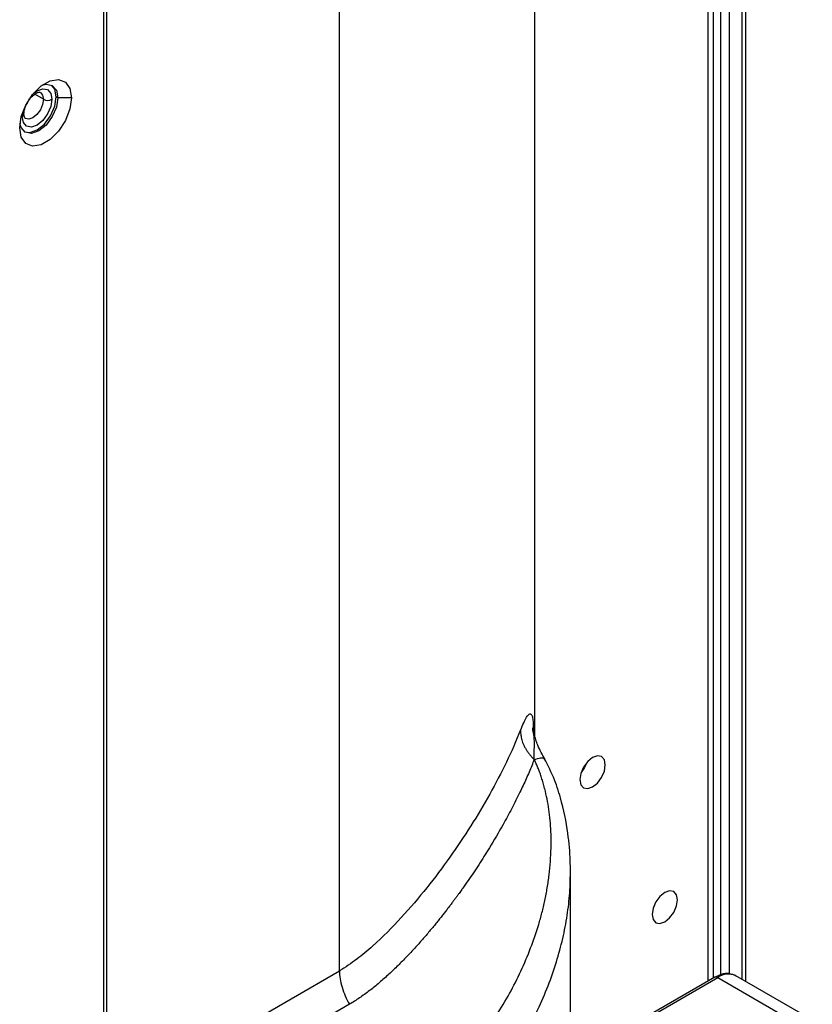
# Model space of a CAD drawing. Header units: millimetres. Extents: x 0 to 1118, y 0 to 864.
# Tile 435 of 438: x 1043.59 to 1050.18, y 697.09 to 705.29. Entities that reach past the tile are written whole.
import ezdxf

# ---------------------------------------------------------------- set-up
doc = ezdxf.new("R2010")
doc.units = ezdxf.units.MM

msp = doc.modelspace()

# ---------------------------------------------------------------- linework, layer by layer
at = {"color": 8, "linetype": 'Continuous', "lineweight": 25}
for p, q in [((1049.3171, 697.2837), (1049.3171, 748.0179)), ((1049.4232, 697.3379), (1049.4232, 748.0508)), ((1049.4939, 748.0353), (1049.4939, 697.3457)), ((1049.6016, 697.2979), (1049.6016, 748.0201)), ((1047.8721, 721.5426), (1047.8721, 699.343)), ((1043.784, 704.6233), (1043.7113, 704.6652)), ((1043.6072, 704.4804), (1043.6109, 704.517)), ((1044.3118, 696.2522), (1046.2482, 697.3701)), ((1046.3311, 697.0912), (1044.3118, 695.9255))]:
    msp.add_line(p, q, dxfattribs=at)
at = {"color": 7, "linetype": 'Continuous', "lineweight": 25}
for p, q in [((1049.361, 697.3091), (1049.361, 748.0323)), ((1049.6309, 697.281), (1049.6309, 748.0172)), ((1044.2825, 723.6017), (1044.2825, 668.771)), ((1044.3118, 668.8118), (1044.3118, 723.6425)), ((1047.8747, 699.3228), (1047.8747, 721.5468)), ((1046.2482, 697.3701), (1046.2482, 719.9952)), ((1043.9042, 704.6355), (1043.89, 704.6437)), ((1044.0173, 704.6355), (1043.9042, 704.6355)), ((1047.865, 699.3396), (1047.8643, 699.3455)), ((1048.1713, 690.1881), (1048.1713, 698.1884)), ((1049.3734, 697.3162), (1048.6875, 696.9203)), ((1048.7125, 696.9178), (1049.3984, 697.3138)), ((1049.3984, 697.3138), (1050.0348, 696.9464)), ((1050.1848, 696.9612), (1049.5484, 697.3286))]:
    msp.add_line(p, q, dxfattribs=at)
at = {"color": 7, "linetype": 'Continuous', "lineweight": 25, "flags": 128}
for points in [[(1043.586, 704.3865), (1043.599, 704.4792), (1043.6364, 704.5757), (1043.6938, 704.6644), (1043.7642, 704.7347), (1043.8391, 704.7779), (1043.9095, 704.7889), (1043.9669, 704.7665), (1044.0043, 704.7132), (1044.0173, 704.6355)], [(1043.7712, 704.74), (1043.806, 704.7486), (1043.8576, 704.7385), (1043.8921, 704.6988), (1043.9042, 704.6355)], [(1043.89, 704.6437), (1043.8779, 704.707), (1043.8503, 704.7422)], [(1044.0173, 704.6355), (1044.0043, 704.5428), (1043.9669, 704.4463), (1043.9095, 704.3576), (1043.8391, 704.2874), (1043.7642, 704.2441), (1043.6938, 704.2331), (1043.6364, 704.2556), (1043.599, 704.3088), (1043.586, 704.3865)], [(1043.9042, 704.6355), (1043.8921, 704.5582), (1043.8576, 704.4787), (1043.806, 704.4091), (1043.7451, 704.3599), (1043.6842, 704.3388), (1043.6326, 704.3488), (1043.5981, 704.3885), (1043.5881, 704.4229)], [(1043.8547, 704.6233), (1043.8453, 704.5631), (1043.8184, 704.5013), (1043.7783, 704.4472), (1043.7309, 704.4089), (1043.6836, 704.3925), (1043.6434, 704.4003), (1043.6166, 704.4312), (1043.6072, 704.4804)], [(1043.6257, 704.3533), (1043.6701, 704.347), (1043.7309, 704.3681), (1043.7918, 704.4172), (1043.8434, 704.4869), (1043.8779, 704.5664), (1043.89, 704.6437)], [(1043.6659, 704.6261), (1043.652, 704.5974), (1043.6341, 704.571)], [(1048.4615, 699.0837), (1048.4534, 699.1259), (1048.4304, 699.1524), (1048.396, 699.1591), (1048.3554, 699.145), (1048.3148, 699.1122), (1048.2804, 699.0658), (1048.2574, 699.0128), (1048.2494, 698.9612), (1048.2574, 698.919), (1048.2804, 698.8926), (1048.3148, 698.8859), (1048.3554, 698.9), (1048.396, 698.9327), (1048.4304, 698.9792), (1048.4534, 699.0322), (1048.4615, 699.0837)], [(1048.3097, 699.1066), (1048.289, 699.0608), (1048.2597, 699.02)], [(1049.0625, 697.9609), (1049.0545, 698.0031), (1049.0315, 698.0296), (1048.9971, 698.0363), (1048.9565, 698.0222), (1048.9159, 697.9894), (1048.8815, 697.943), (1048.8585, 697.89), (1048.8504, 697.8384), (1048.8585, 697.7962), (1048.8815, 697.7698), (1048.9159, 697.7631), (1048.9565, 697.7772), (1048.9971, 697.8099), (1049.0315, 697.8564), (1049.0545, 697.9094), (1049.0625, 697.9609)]]:
    msp.add_lwpolyline(points, dxfattribs=at)
at = {"color": 8, "linetype": 'Continuous', "lineweight": 25, "flags": 128}
for points in [[(1043.7011, 704.6733), (1043.7309, 704.6947), (1043.7783, 704.7112), (1043.8184, 704.7034), (1043.8453, 704.6725), (1043.8547, 704.6233)], [(1043.758, 704.6805), (1043.7581, 704.6805), (1043.7773, 704.6584), (1043.784, 704.6233)], [(1043.784, 704.6233), (1043.7773, 704.5803), (1043.7581, 704.5362), (1043.7294, 704.4975), (1043.6956, 704.4702), (1043.6618, 704.4584), (1043.6332, 704.464)]]:
    msp.add_lwpolyline(points, dxfattribs=at)
at = {"color": 7, "linetype": 'Continuous', "lineweight": 25}
msp.add_arc((1043.8193, 704.6915), 0.0769, 242.60967, 297.39033, dxfattribs=at)
at = {"color": 8, "linetype": 'Continuous', "lineweight": 25}
for centre, radius, start, end in [((1043.5968, 704.5034), 0.0253, 294.44155, 353.54143), ((1049.3838, 697.2933), 0.0251, 54.38242, 114.30712), ((1049.4863, 697.1911), 0.1509, 65.69288, 125.61758)]:
    msp.add_arc(centre, radius, start, end, dxfattribs=at)
at = {"color": 7, "linetype": 'Continuous', "lineweight": 25}
for points, knots in [([(1043.6218, 704.5008), (1043.6223, 704.5086), (1043.6233, 704.5276), (1043.634, 704.565), (1043.6553, 704.6071), (1043.6843, 704.6446), (1043.7157, 704.6708), (1043.7422, 704.6823), (1043.7551, 704.6822), (1043.7569, 704.6808), (1043.7577, 704.6802)], [0, 0, 0, 0, 0.0922243, 0.2242446, 0.3640739, 0.5070803, 0.6474043, 0.780217, 0.9076755, 1, 1, 1, 1]), ([(1043.6335, 704.4643), (1043.6328, 704.4645), (1043.6304, 704.4654), (1043.6245, 704.4725), (1043.6227, 704.492), (1043.6218, 704.5008)], [0, 0, 0, 0, 0.173172, 0.624325, 1, 1, 1, 1]), ([(1047.7557, 699.3755), (1047.7205, 699.2855), (1047.6809, 699.1956), (1047.5947, 699.017), (1047.5482, 698.9281), (1047.3997, 698.6628), (1047.2891, 698.488), (1047.1062, 698.2302), (1047.0423, 698.145), (1046.9079, 697.9768), (1046.8374, 697.8938), (1046.688, 697.7313), (1046.6092, 697.6517), (1046.4817, 697.5382), (1046.4376, 697.5013), (1046.3457, 697.4316), (1046.2978, 697.3987), (1046.2482, 697.3701)], [0, 0, 0, 0, 0.125, 0.125, 0.25, 0.25, 0.5, 0.5, 0.625, 0.625, 0.75, 0.75, 0.875, 0.875, 0.9375, 0.9375, 1, 1, 1, 1]), ([(1047.7557, 699.3755), (1047.7557, 699.3698), (1047.7557, 699.3581), (1047.757, 699.3401), (1047.7596, 699.3212), (1047.7638, 699.3014), (1047.7696, 699.2809), (1047.7773, 699.2596), (1047.787, 699.2379), (1047.7988, 699.2158), (1047.8129, 699.1935), (1047.8293, 699.1714), (1047.8479, 699.1495), (1047.862, 699.1357), (1047.8691, 699.1288)], [0, 0, 0, 0, 0.063353, 0.130558, 0.201638, 0.276582, 0.355343, 0.437833, 0.523918, 0.613413, 0.706082, 0.801638, 0.89974, 1, 1, 1, 1]), ([(1047.8652, 699.3424), (1047.8626, 699.3529), (1047.8587, 699.3687), (1047.8571, 699.384), (1047.8569, 699.3909), (1047.8571, 699.3908), (1047.8572, 699.3908)], [0, 0, 0, 0, 0.472581, 0.712325, 0.941773, 1, 1, 1, 1]), ([(1047.96, 699.1276), (1047.9381, 699.1675), (1047.8987, 699.2395), (1047.8779, 699.3097), (1047.8687, 699.341)], [0, 0, 0, 0, 0.554361, 1, 1, 1, 1]), ([(1047.8697, 699.1282), (1047.8629, 699.1109), (1047.849, 699.0759), (1047.8266, 699.0228), (1047.8027, 698.9683), (1047.7772, 698.9125), (1047.7488, 698.8524), (1047.7173, 698.7884), (1047.6712, 698.6986), (1047.6217, 698.6071), (1047.5455, 698.4736), (1047.4644, 698.3397), (1047.3654, 698.188), (1047.3023, 698.0966), (1047.2657, 698.0452), (1047.2552, 698.0304), (1047.2433, 698.0139), (1047.23, 697.9956), (1047.2154, 697.9757), (1047.1994, 697.9541), (1047.1822, 697.931), (1047.1636, 697.9064), (1047.1436, 697.8803), (1047.1224, 697.8529), (1047.0999, 697.8242), (1047.0761, 697.7943), (1047.051, 697.7633), (1047.0247, 697.7312), (1046.9972, 697.6983), (1046.9685, 697.6645), (1046.9386, 697.63), (1046.9075, 697.5948), (1046.8753, 697.5592), (1046.842, 697.5231), (1046.8076, 697.4868), (1046.7721, 697.4504), (1046.7357, 697.4139), (1046.6983, 697.3776), (1046.6599, 697.3417), (1046.6208, 697.3062), (1046.5808, 697.2714), (1046.5401, 697.2375), (1046.4988, 697.2048), (1046.4572, 697.1735), (1046.4154, 697.144), (1046.3739, 697.1164), (1046.3452, 697.0994), (1046.3313, 697.0911)], [0, 0, 0, 0, 0.023717, 0.048104, 0.073195, 0.098978, 0.125334, 0.156513, 0.188074, 0.250801, 0.28476, 0.376326, 0.440792, 0.501825, 0.508065, 0.51519, 0.523183, 0.532026, 0.541696, 0.55217, 0.563423, 0.575427, 0.588155, 0.601573, 0.615651, 0.630352, 0.64564, 0.661477, 0.677823, 0.694637, 0.711878, 0.7295, 0.747459, 0.76571, 0.784203, 0.802883, 0.82169, 0.840566, 0.859444, 0.878253, 0.896916, 0.91535, 0.93346, 0.95112, 0.968195, 0.984539, 1, 1, 1, 1]), ([(1046.8377, 696.2137), (1046.848, 696.2224), (1046.8693, 696.2401), (1046.9014, 696.2676), (1046.9349, 696.2967), (1046.9696, 696.3276), (1047.0057, 696.3604), (1047.043, 696.3952), (1047.0889, 696.4392), (1047.1683, 696.5172), (1047.261, 696.6165), (1047.3562, 696.7281), (1047.4311, 696.8234), (1047.4973, 696.914), (1047.5769, 697.0312), (1047.6663, 697.1802), (1047.7606, 697.3664), (1047.8414, 697.5578), (1047.8978, 697.7205), (1047.9352, 697.8532), (1047.9589, 697.9551), (1047.9788, 698.0604), (1047.9942, 698.1687), (1048.0049, 698.2793), (1048.0104, 698.3914), (1048.0104, 698.4979), (1048.0055, 698.5975), (1047.9961, 698.6888), (1047.9821, 698.7774), (1047.9661, 698.8516), (1047.9508, 698.9107), (1047.9381, 698.9546), (1047.9249, 698.9953), (1047.9115, 699.0329), (1047.8977, 699.0675), (1047.8839, 699.0992), (1047.8739, 699.1192), (1047.8691, 699.1288)], [0, 0, 0, 0, 0.011167, 0.023037, 0.03564, 0.049013, 0.063193, 0.078223, 0.094149, 0.120098, 0.179189, 0.220273, 0.259152, 0.295425, 0.328699, 0.396899, 0.465057, 0.532623, 0.59911, 0.631497, 0.664461, 0.697917, 0.731596, 0.765238, 0.798626, 0.831571, 0.858358, 0.88382, 0.907995, 0.930964, 0.943444, 0.954979, 0.965615, 0.975392, 0.984353, 0.992541, 1, 1, 1, 1]), ([(1048.1699, 698.1249), (1048.1705, 698.1775), (1048.172, 698.3037), (1048.1523, 698.5316), (1048.1046, 698.7663), (1048.033, 698.9849), (1047.9728, 699.1002), (1047.9418, 699.1594)], [0, 0, 0, 0, 0.1632985, 0.3914088, 0.670784, 0.8308365, 1, 1, 1, 1]), ([(1048.1702, 698.1249), (1048.1704, 698.1289), (1048.1714, 698.1498), (1048.1711, 698.1712), (1048.1708, 698.1884)], [0, 0, 0, 0, 0.1910719, 1, 1, 1, 1]), ([(1046.2482, 697.3701), (1046.2483, 697.3284), (1046.2554, 697.2809), (1046.2842, 697.1842), (1046.3057, 697.1353), (1046.3313, 697.0911)], [0, 0, 0, 0, 0.5, 0.5, 1, 1, 1, 1]), ([(1049.5512, 697.3261), (1049.5319, 697.3348), (1049.4931, 697.3522), (1049.4298, 697.3441), (1049.3909, 697.3249), (1049.3734, 697.3162)], [0, 0, 0, 0, 0.351901, 0.708572, 1, 1, 1, 1])]:
    msp.add_open_spline(points, degree=3, knots=knots, dxfattribs=at)
at = {"color": 8, "linetype": 'Continuous', "lineweight": 25}
for points, knots in [([(1047.7568, 699.3754), (1047.7739, 699.4158), (1047.8003, 699.4778), (1047.8304, 699.5121), (1047.8478, 699.5079), (1047.8578, 699.4724), (1047.8618, 699.4172), (1047.8623, 699.3704), (1047.8626, 699.3424)], [0, 0, 0, 0, 0.285118, 0.437784, 0.66067, 0.784222, 0.871131, 1, 1, 1, 1]), ([(1047.8691, 699.1288), (1047.8696, 699.1562), (1047.871, 699.224), (1047.8713, 699.3008), (1047.8669, 699.3276), (1047.865, 699.3396)], [0, 0, 0, 0, 0.273234, 0.675621, 1, 1, 1, 1]), ([(1047.8691, 699.1288), (1047.8883, 699.1338), (1047.9273, 699.1442), (1047.9544, 699.144), (1047.9537, 699.134), (1047.9535, 699.1321)], [0, 0, 0, 0, 0.438787, 0.893031, 1, 1, 1, 1]), ([(1046.981, 695.8912), (1047.0842, 695.9844), (1047.2963, 696.1759), (1047.5455, 696.463), (1047.7537, 696.764), (1047.897, 697.0325), (1047.9958, 697.2666), (1048.0632, 697.4645), (1048.1141, 697.6593), (1048.1491, 697.8511), (1048.166, 698.0062), (1048.1692, 698.0978), (1048.1702, 698.1249)], [0, 0, 0, 0, 0.145922, 0.299671, 0.442293, 0.576627, 0.66335, 0.745764, 0.824161, 0.898811, 0.969973, 1, 1, 1, 1])]:
    msp.add_open_spline(points, degree=3, knots=knots, dxfattribs=at)

doc.saveas('drawing.dxf')
